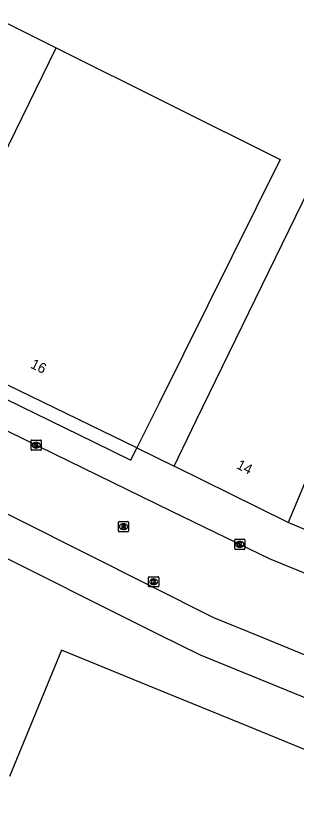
# Model space of a CAD drawing. Extents: x 160557 to 161245, y 385330 to 386505.
# Drawn here: x 160890 to 160917.5, y 385732.3 to 385810.5 of the extents above; entities that cross this region are included whole.
import ezdxf

# ---------------------------------------------------------------- set-up
doc = ezdxf.new("R2010")
doc.units = 0
for name, color, linetype in [('IMGEO_Kolk', 7, 'Continuous'), ('IMGEO_Pand', 7, 'Continuous'), ('IMGEO_Pand_nummerreeks', 7, 'Continuous'), ('IMGEO_Parkeervlak_open', 7, 'Continuous'), ('IMGEO_Rijbaan_lokaal_gesloten', 7, 'Continuous'), ('IMGEO_Rioolput', 7, 'Continuous'), ('IMGEO_Voetpad_open', 7, 'Continuous')]:
    doc.layers.add(name, color=color, linetype=linetype)

msp = doc.modelspace()

# ---------------------------------------------------------------- linework, layer by layer
at = {"layer": 'IMGEO_Kolk'}
for p, q in [((160891.504, 385767.872), (160891.504, 385768.724)), ((160891.579, 385768.798), (160892.431, 385768.798)), ((160891.992, 385768.578), (160892.017, 385768.578)), ((160892.505, 385768.724), (160892.505, 385767.872)), ((160892.431, 385767.798), (160891.579, 385767.798)), ((160892.015, 385768.018), (160891.99, 385768.018)), ((160911.495, 385758.122), (160911.495, 385758.974)), ((160911.57, 385759.048), (160912.422, 385759.048)), ((160912.496, 385758.974), (160912.496, 385758.122)), ((160912.006, 385758.268), (160911.981, 385758.268)), ((160911.983, 385758.828), (160912.008, 385758.828)), ((160912.422, 385758.048), (160911.57, 385758.048)), ((160903.036, 385754.437), (160903.036, 385755.289)), ((160903.111, 385755.363), (160903.963, 385755.363)), ((160903.524, 385755.143), (160903.549, 385755.143)), ((160904.037, 385755.289), (160904.037, 385754.437)), ((160903.963, 385754.363), (160903.111, 385754.363)), ((160903.547, 385754.583), (160903.522, 385754.583))]:
    msp.add_line(p, q, dxfattribs=at)
for points in [[(160891.504, 385767.872), (160891.504, 385768.724)], [(160891.579, 385768.798), (160892.431, 385768.798)], [(160891.825, 385768.498), (160891.948, 385768.498), (160891.948, 385768.347), (160892.078, 385768.498), (160892.242, 385768.498), (160892.096, 385768.347), (160892.249, 385768.098), (160892.097, 385768.098), (160892.012, 385768.262), (160891.948, 385768.195), (160891.948, 385768.098), (160891.825, 385768.098), (160891.825, 385768.498)], [(160892.505, 385768.724), (160892.505, 385767.872)], [(160892.431, 385767.798), (160891.579, 385767.798)], [(160911.495, 385758.122), (160911.495, 385758.974)], [(160911.57, 385759.048), (160912.422, 385759.048)], [(160912.496, 385758.974), (160912.496, 385758.122)], [(160911.816, 385758.748), (160911.939, 385758.748), (160911.939, 385758.597), (160912.069, 385758.748), (160912.233, 385758.748), (160912.087, 385758.597), (160912.24, 385758.348), (160912.088, 385758.348), (160912.003, 385758.512), (160911.939, 385758.445), (160911.939, 385758.348), (160911.816, 385758.348), (160911.816, 385758.748)], [(160912.422, 385758.048), (160911.57, 385758.048)], [(160903.036, 385754.437), (160903.036, 385755.289)], [(160903.111, 385755.363), (160903.963, 385755.363)], [(160903.357, 385755.063), (160903.48, 385755.063), (160903.48, 385754.912), (160903.61, 385755.063), (160903.774, 385755.063), (160903.628, 385754.912), (160903.781, 385754.663), (160903.629, 385754.663), (160903.544, 385754.827), (160903.48, 385754.76), (160903.48, 385754.663), (160903.357, 385754.663), (160903.357, 385755.063)], [(160904.037, 385755.289), (160904.037, 385754.437)], [(160903.963, 385754.363), (160903.111, 385754.363)]]:
    msp.add_lwpolyline(points, dxfattribs=at)
for centre, start, end in [((160891.581, 385768.722), 91.55205, 178.44795), ((160891.581, 385768.722), 91.55205, 178.44795), ((160892.429, 385768.722), 1.55205, 88.44795), ((160892.429, 385768.722), 1.55205, 88.44795), ((160891.581, 385767.874), 181.55205, 268.44795), ((160891.581, 385767.874), 181.55205, 268.44795), ((160892.429, 385767.874), 271.55205, 358.44795), ((160892.429, 385767.874), 271.55205, 358.44795), ((160911.572, 385758.972), 91.55205, 178.44795), ((160911.572, 385758.972), 91.55205, 178.44795), ((160912.42, 385758.972), 1.55205, 88.44795), ((160912.42, 385758.972), 1.55205, 88.44795), ((160911.572, 385758.124), 181.55205, 268.44795), ((160911.572, 385758.124), 181.55205, 268.44795), ((160912.42, 385758.124), 271.55205, 358.44795), ((160912.42, 385758.124), 271.55205, 358.44795), ((160903.113, 385755.287), 91.55205, 178.44795), ((160903.113, 385755.287), 91.55205, 178.44795), ((160903.961, 385755.287), 1.55205, 88.44795), ((160903.961, 385755.287), 1.55205, 88.44795), ((160903.113, 385754.439), 181.55205, 268.44795), ((160903.113, 385754.439), 181.55205, 268.44795), ((160903.961, 385754.439), 271.55205, 358.44795), ((160903.961, 385754.439), 271.55205, 358.44795)]:
    msp.add_arc(centre, 0.0765, start, end, dxfattribs=at)
for centre, major_axis, ratio, start_param, end_param in [((160891.991, 385768.298), (-0.387, 0.002), 0.722429, 4.712389, 7.853982), ((160892.016, 385768.298), (-0.39, 0.002), 0.717154, 1.570796, 4.712389), ((160911.982, 385758.548), (-0.387, 0.002), 0.722429, 4.712389, 7.853982), ((160912.007, 385758.548), (-0.39, 0.002), 0.717154, 1.570796, 4.712389), ((160903.523, 385754.863), (-0.387, 0.002), 0.722429, 4.712389, 7.853982), ((160903.548, 385754.863), (-0.39, 0.002), 0.717154, 1.570796, 4.712389)]:
    msp.add_ellipse(centre, major_axis=major_axis, ratio=ratio, start_param=start_param, end_param=end_param, dxfattribs=at)
at = {"layer": 'IMGEO_Pand'}
for points in [[(160869.463, 385819.623), (160873.936, 385817.389), (160893.966, 385807.383)], [(160905.539, 385766.221), (160907.726, 385770.718), (160913.546, 385782.685), (160926.033, 385808.362), (160935.266, 385805.161)], [(160879.963, 385778.684), (160893.966, 385807.383)], [(160893.966, 385807.383), (160915.948, 385796.401), (160904.104, 385772.502), (160901.883, 385768.021)], [(160935.266, 385805.161), (160923.796, 385777.607), (160916.73, 385760.693)], [(160901.883, 385768.021), (160879.963, 385778.684)], [(160916.73, 385760.693), (160905.539, 385766.221)], [(160931.297, 385754.531), (160916.73, 385760.693)], [(160931.608, 385732.931), (160912.836, 385740.628), (160903.673, 385744.385), (160894.483, 385748.154), (160889.389, 385735.728)]]:
    msp.add_lwpolyline(points, dxfattribs=at)
at = {"layer": 'IMGEO_Parkeervlak_open'}
msp.add_lwpolyline([(160901.883, 385768.021), (160905.539, 385766.221)], dxfattribs=at)
at = {"layer": 'IMGEO_Rijbaan_lokaal_gesloten'}
for points in [[(161009.325, 385718.489), (161000, 385722.257), (160998.269, 385722.956), (160976.503, 385731.943), (160975.085, 385732.523), (160974.522, 385732.753), (160964.46, 385736.867), (160957.768, 385739.604), (160952.621, 385741.708), (160946.89, 385744.043), (160944.463, 385745.032), (160932.269, 385750), (160930.166, 385750.857), (160914.917, 385757.13), (160905.328, 385761.784), (160879.178, 385774.567), (160854.667, 385786.477), (160853.863, 385786.885)], [(160877.824, 385767.253), (160909.425, 385751.357), (160913.773, 385749.567), (160937.4, 385739.851), (160999.849, 385714.356), (161010.829, 385709.873)]]:
    msp.add_lwpolyline(points, dxfattribs=at)
at = {"layer": 'IMGEO_Rioolput'}
for p, q in [((160900.081, 385759.865), (160900.081, 385760.717)), ((160900.156, 385760.791), (160901.008, 385760.791)), ((160900.569, 385760.571), (160900.594, 385760.571)), ((160901.082, 385760.717), (160901.082, 385759.865)), ((160901.008, 385759.791), (160900.156, 385759.791)), ((160900.592, 385760.011), (160900.567, 385760.011))]:
    msp.add_line(p, q, dxfattribs=at)
for points in [[(160900.081, 385759.865), (160900.081, 385760.717)], [(160900.156, 385760.791), (160901.008, 385760.791)], [(160900.67, 385760.489), (160900.418, 385760.491), (160900.418, 385760.091)], [(160901.082, 385760.717), (160901.082, 385759.865)], [(160901.008, 385759.791), (160900.156, 385759.791)], [(160900.418, 385760.091), (160900.542, 385760.091), (160900.542, 385760.253), (160900.553, 385760.253)], [(160900.596, 385760.41), (160900.542, 385760.41), (160900.542, 385760.329)], [(160900.542, 385760.329), (160900.594, 385760.329)], [(160900.6, 385760.224), (160900.671, 385760.091), (160900.811, 385760.091), (160900.746, 385760.217)]]:
    msp.add_lwpolyline(points, dxfattribs=at)
for centre, radius, start, end in [((160900.158, 385760.715), 0.0765, 91.55205, 178.44795), ((160900.158, 385760.715), 0.0765, 91.55205, 178.44795), ((160900.669, 385760.379), 0.109, 350.36119, 89.41601), ((160901.006, 385760.715), 0.0765, 1.55205, 88.44795), ((160901.006, 385760.715), 0.0765, 1.55205, 88.44795), ((160900.158, 385759.867), 0.0765, 181.55205, 268.44795), ((160900.158, 385759.867), 0.0765, 181.55205, 268.44795), ((160900.552, 385760.2), 0.0533, 26.02933, 88.69889), ((160900.578, 385760.518), 0.19, 274.7715, 282.96867), ((160900.602, 385760.314), 0.0964, 77.00612, 93.18647), ((160900.616, 385760.371), 0.0378, 276.66336, 79.67722), ((160900.667, 385760.379), 0.112, 277.58423, 350.98172), ((160900.651, 385760.164), 0.108, 29.51342, 73.79051), ((160901.006, 385759.867), 0.0765, 271.55205, 358.44795), ((160901.006, 385759.867), 0.0765, 271.55205, 358.44795)]:
    msp.add_arc(centre, radius, start, end, dxfattribs=at)
for centre, major_axis, ratio, start_param, end_param in [((160900.568, 385760.291), (-0.387, 0.002), 0.722429, 4.712389, 7.853982), ((160900.593, 385760.291), (-0.39, 0.002), 0.717154, 1.570796, 4.712389)]:
    msp.add_ellipse(centre, major_axis=major_axis, ratio=ratio, start_param=start_param, end_param=end_param, dxfattribs=at)
at = {"layer": 'IMGEO_Voetpad_open'}
for points in [[(160875.21, 385777.479), (160876.039, 385779.176), (160897.705, 385768.58), (160901.29, 385766.826), (160901.883, 385768.021)], [(160936.171, 385736.193), (160933.49, 385737.288), (160908.138, 385747.636), (160904.096, 385749.652), (160886.036, 385758.698)]]:
    msp.add_lwpolyline(points, dxfattribs=at)

# ---------------------------------------------------------------- texts
at = {"layer": 'IMGEO_Pand_nummerreeks'}
for s, rotation, p in [('16', 334.05886, (160891.365, 385775.94)), ('14', 333.71188, (160911.591, 385766.042))]:
    msp.add_text(s, height=1, rotation=rotation, dxfattribs=at).set_placement(p)

doc.saveas('drawing.dxf')
